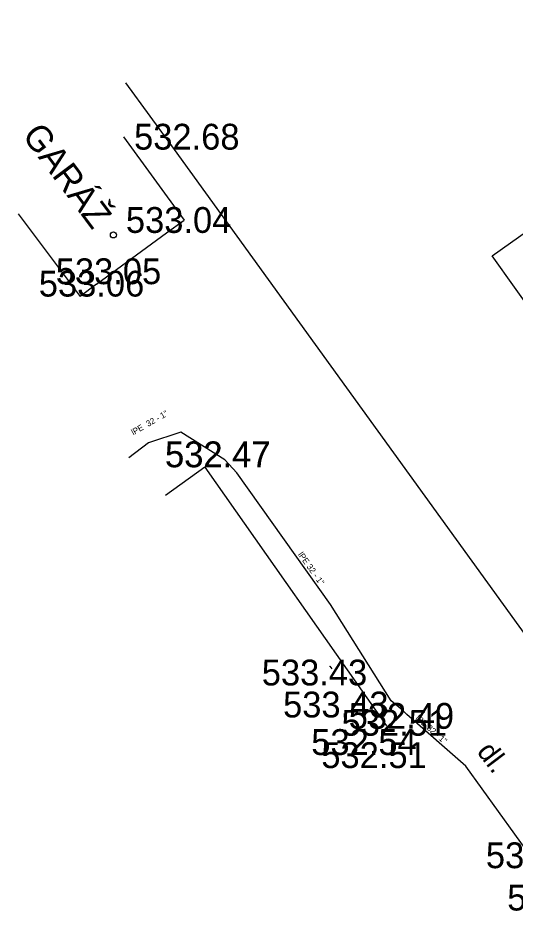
# Model space of a CAD drawing. Extents: x -668867 to -667827, y -1131943 to -1131019.
# Drawn here: x -668776.08 to -668761.6, y -1131415.83 to -1131389.45 of the extents above; entities that cross this region are included whole.
import ezdxf

# ---------------------------------------------------------------- set-up
doc = ezdxf.new("R2010")
doc.units = 0
for name, color, linetype in [('G_Bod_tecka', 7, 'Continuous'), ('G_Bod_vyska', 7, 'Continuous'), ('G_Budovy-znacky', 7, 'Continuous'), ('G_Budovy_Objekty', 7, 'Continuous'), ('G_Budovy_vstupy', 7, 'Continuous'), ('G_Ploty', 7, 'Continuous'), ('G_Popisy_objektu', 7, 'Continuous'), ('G_Popisy_povrchu', 7, 'Continuous'), ('G_Z_VODA_podz_kotovane', 7, 'Continuous'), ('Vrstva 26', 7, 'Continuous'), ('Vrstva 4', 7, 'Continuous')]:
    doc.layers.add(name, color=color, linetype=linetype)

msp = doc.modelspace()

# ---------------------------------------------------------------- linework, layer by layer
at = {"layer": 'G_Bod_tecka'}
for p, q in [((-668771.53, -1131393.27), (-668771.53, -1131393.27)), ((-668771.76, -1131395.69), (-668771.76, -1131395.69)), ((-668773.8, -1131397.18), (-668773.8, -1131397.18)), ((-668774.28, -1131397.54), (-668774.28, -1131397.54)), ((-668770.65, -1131402.5), (-668770.65, -1131402.5))]:
    msp.add_line(p, q, dxfattribs=at)
at = {"layer": 'G_Budovy-znacky'}
msp.add_circle((-668773.309, -1131395.75), 0.0875, dxfattribs=at)
at = {"layer": 'G_Budovy_Objekty'}
for p, q in [((-668762.29, -1131396.36), (-668752.6, -1131389.45)), ((-668773.02, -1131392.9), (-668771.25, -1131395.32)), ((-668776.08, -1131395.14), (-668774.28, -1131397.54)), ((-668771.76, -1131395.69), (-668771.25, -1131395.32)), ((-668759.45, -1131400.35), (-668762.29, -1131396.36)), ((-668773.8, -1131397.18), (-668774.28, -1131397.54)), ((-668770.65, -1131402.5), (-668771.797, -1131403.325)), ((-668770.65, -1131402.5), (-668765.361, -1131410.013)), ((-668767.01, -1131408.28), (-668766.956, -1131408.356))]:
    msp.add_line(p, q, dxfattribs=at)
at = {"layer": 'G_Budovy_vstupy'}
for p, q in [((-668773.8, -1131397.18), (-668771.76, -1131395.69)), ((-668767.021, -1131408.288), (-668767.01, -1131408.28))]:
    msp.add_line(p, q, dxfattribs=at)
at = {"layer": 'G_Ploty'}
msp.add_lwpolyline([(-668758.32, -1131411.52), (-668771.53, -1131393.27), (-668772.95, -1131391.33)], dxfattribs=at)
at = {"layer": 'G_Z_VODA_podz_kotovane'}
msp.add_lwpolyline([(-668759.768, -1131415.825), (-668760.3, -1131415.02), (-668760.68, -1131414.48), (-668763.06, -1131411.19), (-668764.77, -1131409.68), (-668764.89, -1131409.57), (-668765.23, -1131409.29), (-668766.99, -1131406.49), (-668769.72, -1131402.66), (-668770.07, -1131402.28), (-668771.35, -1131401.48), (-668772.29, -1131401.79), (-668772.858, -1131402.222)], dxfattribs=at)
at = {"layer": 'Vrstva 26'}
msp.add_lwpolyline([(-668759.768, -1131415.825), (-668760.3, -1131415.02), (-668760.68, -1131414.48), (-668763.06, -1131411.19), (-668764.77, -1131409.68), (-668764.89, -1131409.57), (-668765.23, -1131409.29), (-668766.99, -1131406.49), (-668769.72, -1131402.66), (-668770.07, -1131402.28), (-668771.35, -1131401.48), (-668772.29, -1131401.79), (-668772.858, -1131402.222)], dxfattribs=at)

# ---------------------------------------------------------------- texts
at = {"layer": 'G_Bod_vyska'}
for s, p in [('532.68', (-668772.708, -1131393.27)), ('533.04', (-668772.946, -1131395.69)), ('533.05', (-668774.986, -1131397.18)), ('533.06', (-668775.479, -1131397.54)), ('532.47', (-668771.811, -1131402.5)), ('532.47', (-668771.804, -1131402.5)), ('533.43', (-668768.994, -1131408.84)), ('533.43', (-668768.374, -1131409.77)), ('532.49', (-668766.466, -1131410.1)), ('532.51', (-668766.672, -1131410.3)), ('532.54', (-668767.554, -1131410.86)), ('532.51', (-668767.262, -1131411.24)), ('532.16', (-668762.476, -1131414.15)), ('532.01', (-668761.854, -1131415.38))]:
    msp.add_text(s, height=0.75, dxfattribs=at).set_placement(p)
at = {"layer": 'G_Popisy_objektu'}
msp.add_text('GARÁŽ', height=0.75, rotation=306.8699, dxfattribs=at).set_placement((-668775.986, -1131392.862))
at = {"layer": 'G_Popisy_povrchu'}
msp.add_text('dl.', height=0.6, rotation=307.0121, dxfattribs=at).set_placement((-668762.758, -1131410.767))
at = {"layer": 'Vrstva 4'}
for s, rotation, p in [('lPE  32 - 1"', 29.7792, (-668772.728, -1131401.575)), ('lPE 32 - 1"', 305.4877, (-668767.949, -1131405.039)), ('lPE 32 - 1"', 318.8141, (-668764.537, -1131409.814))]:
    msp.add_text(s, height=0.17551, rotation=rotation, dxfattribs=at).set_placement(p)

doc.saveas('drawing.dxf')
